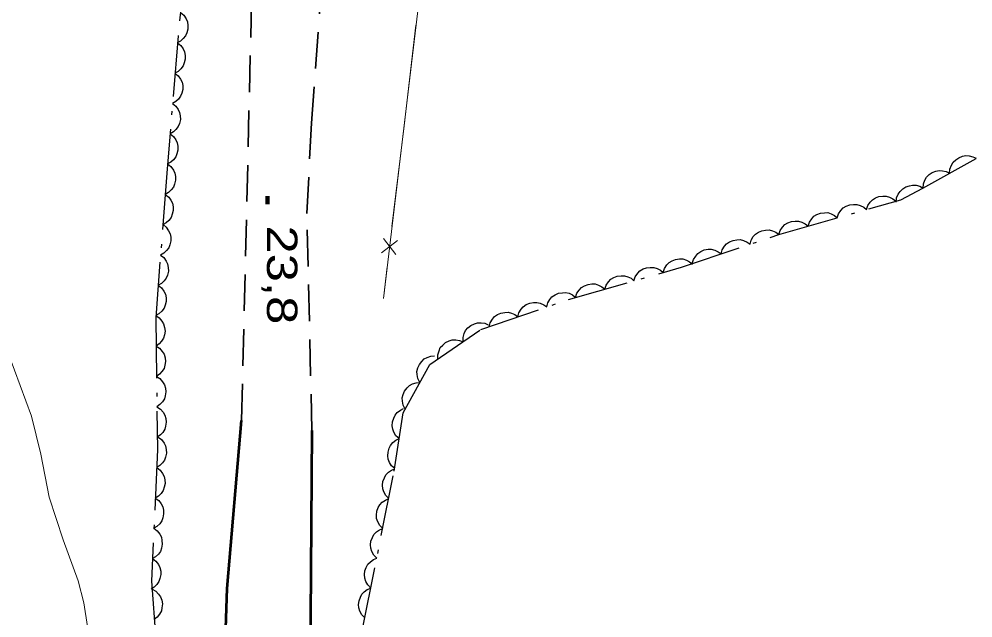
# Model space of a CAD drawing. Extents: x 356765 to 358572, y 5103174 to 5104650.
# Drawn here: x 357286.24 to 357333.3, y 5104137.09 to 5104166.64 of the extents above; entities that cross this region are included whole.
import ezdxf

# ---------------------------------------------------------------- set-up
doc = ezdxf.new("R2010")
doc.units = 0
doc.header["$LTSCALE"] = 0.6
doc.linetypes.add('DOT_DASHED', pattern=[7.7, 5, -1.2, 0.3, -1.2])
doc.linetypes.add('MEDIUM_DASHED', pattern=[4.5, 3, -1.5])
for name, color, linetype, lineweight in [('2', 7, 'Continuous', 13), ('21', 7, 'Continuous', 53), ('3', 7, 'Continuous', 140), ('37', 7, 'Continuous', 13), ('44', 7, 'Continuous', 25)]:
    doc.layers.add(name, color=color, linetype=linetype, lineweight=lineweight)

msp = doc.modelspace()

# ---------------------------------------------------------------- linework, layer by layer
at = {"layer": '2'}
msp.add_lwpolyline([(357295.51, 5104110.63), (357294.77, 5104111.63), (357294.25, 5104112.59), (357292.5, 5104117.55), (357291.44, 5104119.84), (357291.11, 5104120.67), (357290.83, 5104121.55), (357290.61, 5104122.53), (357290.46, 5104123.59), (357290.03, 5104129.38), (357289.88, 5104134.28), (357289.79, 5104135.51), (357289.44, 5104137.84), (357289.15, 5104138.92), (357288.41, 5104140.94), (357287.73, 5104143.05), (357287.32, 5104145.18), (357286.86, 5104147.05), (357285.74, 5104150.08), (357285.46, 5104150.72), (357284.28, 5104153.05), (357283.51, 5104154.37), (357283.15, 5104155.11), (357282.77, 5104156.16)], dxfattribs=at)
at = {"layer": '21', "linetype": 'MEDIUM_DASHED', "lineweight": 35}
for points in [[(357297.22, 5104146.84), (357297.71, 5104167.63), (357298.23, 5104172.55), (357300.69, 5104190.54), (357301.71, 5104195.26), (357303, 5104201.43), (357304.21, 5104206.82), (357307.78, 5104218.42), (357310.08, 5104225.05), (357318.48, 5104243.49), (357321.78, 5104249.72), (357325.34, 5104256.17), (357329.14, 5104263.2), (357332.97, 5104270.43), (357336.61, 5104277.32), (357339.27, 5104282.88), (357342.23, 5104288.98), (357348.01, 5104302.38), (357351.02, 5104310.18), (357352.77, 5104314.46)], [(357300.69, 5104146.34), (357300.43, 5104157.05), (357300.67, 5104161.51), (357301.29, 5104169.98), (357301.98, 5104174.67), (357302.88, 5104180.76), (357303.7, 5104185.32), (357305.83, 5104195.9), (357306.69, 5104199.76), (357309.54, 5104209.74), (357311.3, 5104214.59), (357313.03, 5104219.5)]]:
    msp.add_lwpolyline(points, dxfattribs=at)
at = {"layer": '21'}
for points in [[(357286.16, 5104062.95), (357288.23, 5104068), (357289.55, 5104072.36), (357291.8, 5104079.72), (357293.06, 5104086.37), (357294.44, 5104097.62), (357295.58, 5104111.48), (357296.08, 5104125.84), (357296.5, 5104138.54), (357297.22, 5104146.84)], [(357300.69, 5104146.34), (357300.56, 5104130.21), (357300.32, 5104121.36), (357300.06, 5104112.79), (357299.36, 5104104.34), (357298.84, 5104095.58), (357298.22, 5104088.65), (357296.79, 5104080.84), (357294.78, 5104073.42), (357292.81, 5104066.03), (357291.54, 5104061.68), (357289.61, 5104056.78), (357288.65, 5104054.09), (357288.26, 5104052.66)]]:
    msp.add_lwpolyline(points, dxfattribs=at)
at = {"layer": '3'}
msp.add_line((357298.49, 5104157.91), (357298.49, 5104157.51), dxfattribs=at)
at = {"layer": '37'}
for p, q in [((357305.82, 5104166.34), (357305.23, 5104161.37)), ((357305.23, 5104161.37), (357304.63, 5104156.41)), ((357304.12, 5104155.1), (357304.91, 5104155.72)), ((357304.21, 5104155.81), (357304.83, 5104155.02)), ((357304.4, 5104154.42), (357304.21, 5104152.86))]:
    msp.add_line(p, q, dxfattribs=at)
msp.add_lwpolyline([(357360.09, 5104211.08), (357350.04, 5104206.53), (357308.6, 5104189.23), (357308.17, 5104185.95), (357304.21, 5104152.86)], dxfattribs=at)
at = {"layer": '44', "linetype": 'DOT_DASHED'}
for points in [[(357295, 5104174.12), (357294.08, 5104165.81), (357293.55, 5104159.25), (357292.98, 5104151.92), (357293.07, 5104145.41), (357292.77, 5104138.91), (357293.09, 5104134.72)], [(357333.83, 5104128.57), (357323.89, 5104131.75), (357320.85, 5104131.89), (357317.34, 5104131.89), (357314.86, 5104130.93), (357312.51, 5104129.51), (357309.43, 5104128.89), (357307.47, 5104129.58), (357305.12, 5104131.67), (357304, 5104133.85), (357303.2, 5104136.63), (357304.75, 5104144.34), (357305.18, 5104147.22), (357306.5, 5104149.6), (357309.02, 5104151.32), (357313.35, 5104152.81), (357318.92, 5104154.4), (357323.72, 5104156.01), (357329.74, 5104157.73), (357330.83, 5104158.3), (357335.37, 5104160.84)]]:
    msp.add_lwpolyline(points, dxfattribs=at)
at = {"layer": '44'}
for points in [[(357294.21, 5104166.96), (357294.37, 5104166.83), (357294.48, 5104166.65), (357294.55, 5104166.51), (357294.57, 5104166.33), (357294.57, 5104166.15), (357294.52, 5104165.96), (357294.45, 5104165.81), (357294.34, 5104165.68), (357294.2, 5104165.55), (357294.04, 5104165.47)], [(357294.05, 5104165.47), (357294.22, 5104165.34), (357294.33, 5104165.17), (357294.4, 5104165.02), (357294.44, 5104164.85), (357294.44, 5104164.67), (357294.39, 5104164.48), (357294.33, 5104164.33), (357294.22, 5104164.19), (357294.09, 5104164.06), (357293.93, 5104163.97)], [(357293.93, 5104163.97), (357294.09, 5104163.84), (357294.21, 5104163.68), (357294.28, 5104163.53), (357294.32, 5104163.36), (357294.32, 5104163.17), (357294.27, 5104162.98), (357294.21, 5104162.83), (357294.1, 5104162.69), (357293.97, 5104162.57), (357293.81, 5104162.48)], [(357293.81, 5104162.48), (357293.97, 5104162.35), (357294.09, 5104162.18), (357294.16, 5104162.03), (357294.19, 5104161.86), (357294.2, 5104161.68), (357294.15, 5104161.49), (357294.09, 5104161.34), (357293.98, 5104161.2), (357293.85, 5104161.07), (357293.69, 5104160.98)], [(357293.69, 5104160.98), (357293.85, 5104160.85), (357293.97, 5104160.69), (357294.04, 5104160.54), (357294.07, 5104160.37), (357294.07, 5104160.18), (357294.03, 5104159.99), (357293.97, 5104159.84), (357293.86, 5104159.7), (357293.73, 5104159.58), (357293.57, 5104159.49)], [(357332.14, 5104159.04), (357332.16, 5104159.24), (357332.24, 5104159.43), (357332.32, 5104159.58), (357332.45, 5104159.7), (357332.6, 5104159.8), (357332.78, 5104159.87), (357332.94, 5104159.91), (357333.11, 5104159.89), (357333.29, 5104159.85), (357333.45, 5104159.77)], [(357293.57, 5104159.49), (357293.73, 5104159.36), (357293.85, 5104159.19), (357293.92, 5104159.04), (357293.95, 5104158.87), (357293.96, 5104158.69), (357293.91, 5104158.5), (357293.85, 5104158.35), (357293.74, 5104158.21), (357293.61, 5104158.08), (357293.45, 5104157.99)], [(357330.84, 5104158.3), (357330.85, 5104158.51), (357330.93, 5104158.7), (357331.01, 5104158.84), (357331.14, 5104158.97), (357331.29, 5104159.07), (357331.47, 5104159.13), (357331.63, 5104159.17), (357331.8, 5104159.16), (357331.98, 5104159.12), (357332.14, 5104159.04)], [(357329.51, 5104157.61), (357329.53, 5104157.82), (357329.61, 5104158), (357329.7, 5104158.14), (357329.83, 5104158.26), (357329.98, 5104158.36), (357330.16, 5104158.42), (357330.32, 5104158.45), (357330.5, 5104158.44), (357330.68, 5104158.39), (357330.84, 5104158.3)], [(357293.45, 5104157.99), (357293.62, 5104157.86), (357293.73, 5104157.7), (357293.81, 5104157.55), (357293.84, 5104157.38), (357293.84, 5104157.19), (357293.79, 5104157.01), (357293.74, 5104156.85), (357293.63, 5104156.71), (357293.49, 5104156.59), (357293.34, 5104156.5)], [(357326.6, 5104156.83), (357326.67, 5104157.03), (357326.78, 5104157.2), (357326.9, 5104157.32), (357327.05, 5104157.41), (357327.22, 5104157.48), (357327.41, 5104157.5), (357327.57, 5104157.5), (357327.74, 5104157.44), (357327.91, 5104157.36), (357328.04, 5104157.25)], [(357328.04, 5104157.25), (357328.11, 5104157.44), (357328.23, 5104157.61), (357328.34, 5104157.73), (357328.49, 5104157.82), (357328.66, 5104157.89), (357328.85, 5104157.91), (357329.02, 5104157.91), (357329.18, 5104157.86), (357329.35, 5104157.77), (357329.49, 5104157.66)], [(357325.16, 5104156.42), (357325.23, 5104156.62), (357325.34, 5104156.79), (357325.45, 5104156.91), (357325.6, 5104157), (357325.78, 5104157.06), (357325.97, 5104157.08), (357326.13, 5104157.09), (357326.3, 5104157.03), (357326.46, 5104156.95), (357326.6, 5104156.83)], [(357323.72, 5104156.01), (357323.78, 5104156.21), (357323.9, 5104156.37), (357324.01, 5104156.5), (357324.16, 5104156.59), (357324.34, 5104156.65), (357324.53, 5104156.67), (357324.69, 5104156.67), (357324.86, 5104156.62), (357325.02, 5104156.54), (357325.16, 5104156.42)], [(357293.34, 5104156.5), (357293.5, 5104156.37), (357293.61, 5104156.2), (357293.69, 5104156.05), (357293.72, 5104155.88), (357293.72, 5104155.7), (357293.68, 5104155.51), (357293.62, 5104155.36), (357293.51, 5104155.22), (357293.38, 5104155.09), (357293.22, 5104155)], [(357322.3, 5104155.53), (357322.35, 5104155.73), (357322.46, 5104155.91), (357322.57, 5104156.03), (357322.71, 5104156.13), (357322.88, 5104156.2), (357323.07, 5104156.23), (357323.24, 5104156.24), (357323.41, 5104156.19), (357323.57, 5104156.12), (357323.72, 5104156.01)], [(357320.87, 5104155.06), (357320.93, 5104155.26), (357321.04, 5104155.43), (357321.14, 5104155.55), (357321.29, 5104155.65), (357321.46, 5104155.72), (357321.65, 5104155.75), (357321.81, 5104155.76), (357321.98, 5104155.72), (357322.15, 5104155.64), (357322.3, 5104155.53)], [(357319.45, 5104154.58), (357319.51, 5104154.78), (357319.62, 5104154.95), (357319.72, 5104155.08), (357319.87, 5104155.17), (357320.04, 5104155.25), (357320.23, 5104155.28), (357320.39, 5104155.29), (357320.56, 5104155.24), (357320.73, 5104155.16), (357320.87, 5104155.06)], [(357293.22, 5104155), (357293.38, 5104154.87), (357293.5, 5104154.7), (357293.57, 5104154.56), (357293.6, 5104154.38), (357293.61, 5104154.2), (357293.56, 5104154.01), (357293.5, 5104153.86), (357293.4, 5104153.72), (357293.26, 5104153.6), (357293.1, 5104153.51)], [(357318.02, 5104154.14), (357318.08, 5104154.34), (357318.2, 5104154.51), (357318.31, 5104154.63), (357318.46, 5104154.72), (357318.63, 5104154.78), (357318.82, 5104154.81), (357318.99, 5104154.81), (357319.16, 5104154.75), (357319.32, 5104154.67), (357319.46, 5104154.55)], [(357316.57, 5104153.73), (357316.64, 5104153.93), (357316.76, 5104154.1), (357316.87, 5104154.22), (357317.02, 5104154.31), (357317.19, 5104154.37), (357317.38, 5104154.39), (357317.55, 5104154.39), (357317.71, 5104154.34), (357317.88, 5104154.26), (357318.02, 5104154.14)], [(357315.13, 5104153.32), (357315.2, 5104153.52), (357315.31, 5104153.68), (357315.43, 5104153.8), (357315.58, 5104153.89), (357315.75, 5104153.96), (357315.94, 5104153.98), (357316.1, 5104153.98), (357316.27, 5104153.93), (357316.44, 5104153.85), (357316.57, 5104153.73)], [(357293.1, 5104153.51), (357293.27, 5104153.38), (357293.38, 5104153.21), (357293.46, 5104153.06), (357293.49, 5104152.89), (357293.49, 5104152.7), (357293.44, 5104152.52), (357293.39, 5104152.37), (357293.28, 5104152.23), (357293.14, 5104152.1), (357292.99, 5104152.01)], [(357313.69, 5104152.91), (357313.75, 5104153.11), (357313.87, 5104153.27), (357313.98, 5104153.39), (357314.13, 5104153.48), (357314.31, 5104153.55), (357314.5, 5104153.57), (357314.66, 5104153.57), (357314.83, 5104153.52), (357314.99, 5104153.43), (357315.13, 5104153.32)], [(357312.27, 5104152.44), (357312.32, 5104152.64), (357312.43, 5104152.81), (357312.53, 5104152.94), (357312.68, 5104153.04), (357312.85, 5104153.11), (357313.04, 5104153.14), (357313.2, 5104153.15), (357313.37, 5104153.11), (357313.54, 5104153.03), (357313.68, 5104152.92)], [(357310.85, 5104151.95), (357310.9, 5104152.15), (357311.01, 5104152.32), (357311.11, 5104152.45), (357311.26, 5104152.55), (357311.43, 5104152.62), (357311.62, 5104152.65), (357311.78, 5104152.66), (357311.95, 5104152.62), (357312.12, 5104152.54), (357312.27, 5104152.44)], [(357292.98, 5104152.01), (357293.15, 5104151.9), (357293.28, 5104151.74), (357293.37, 5104151.6), (357293.42, 5104151.43), (357293.44, 5104151.25), (357293.41, 5104151.06), (357293.37, 5104150.9), (357293.27, 5104150.75), (357293.15, 5104150.61), (357293, 5104150.51)], [(357309.43, 5104151.46), (357309.48, 5104151.66), (357309.59, 5104151.83), (357309.7, 5104151.96), (357309.84, 5104152.06), (357310.01, 5104152.13), (357310.2, 5104152.17), (357310.36, 5104152.18), (357310.53, 5104152.13), (357310.7, 5104152.06), (357310.85, 5104151.95)], [(357308.14, 5104150.72), (357308.14, 5104150.93), (357308.2, 5104151.12), (357308.26, 5104151.27), (357308.38, 5104151.41), (357308.52, 5104151.52), (357308.7, 5104151.6), (357308.85, 5104151.65), (357309.03, 5104151.66), (357309.21, 5104151.63), (357309.38, 5104151.56)], [(357293, 5104150.51), (357293.17, 5104150.4), (357293.3, 5104150.24), (357293.39, 5104150.1), (357293.44, 5104149.93), (357293.46, 5104149.75), (357293.43, 5104149.56), (357293.39, 5104149.4), (357293.29, 5104149.25), (357293.17, 5104149.12), (357293.02, 5104149.01)], [(357306.9, 5104149.87), (357306.9, 5104150.08), (357306.96, 5104150.28), (357307.02, 5104150.43), (357307.14, 5104150.56), (357307.28, 5104150.68), (357307.46, 5104150.76), (357307.61, 5104150.81), (357307.79, 5104150.81), (357307.97, 5104150.78), (357308.14, 5104150.72)], [(357306.01, 5104148.71), (357305.91, 5104148.9), (357305.88, 5104149.1), (357305.87, 5104149.26), (357305.91, 5104149.43), (357305.99, 5104149.6), (357306.11, 5104149.75), (357306.22, 5104149.87), (357306.38, 5104149.95), (357306.56, 5104150.01), (357306.73, 5104150.02)], [(357293.02, 5104149.01), (357293.19, 5104148.9), (357293.32, 5104148.74), (357293.41, 5104148.6), (357293.46, 5104148.43), (357293.48, 5104148.25), (357293.45, 5104148.06), (357293.41, 5104147.9), (357293.31, 5104147.75), (357293.19, 5104147.62), (357293.04, 5104147.51)], [(357305.28, 5104147.4), (357305.18, 5104147.59), (357305.15, 5104147.79), (357305.14, 5104147.95), (357305.19, 5104148.12), (357305.26, 5104148.29), (357305.38, 5104148.44), (357305.5, 5104148.56), (357305.65, 5104148.64), (357305.83, 5104148.69), (357306.01, 5104148.71)], [(357293.04, 5104147.51), (357293.22, 5104147.4), (357293.35, 5104147.24), (357293.43, 5104147.1), (357293.48, 5104146.93), (357293.5, 5104146.75), (357293.47, 5104146.56), (357293.43, 5104146.4), (357293.33, 5104146.25), (357293.21, 5104146.12), (357293.06, 5104146.01)], [(357304.99, 5104145.94), (357304.83, 5104146.08), (357304.73, 5104146.26), (357304.67, 5104146.41), (357304.65, 5104146.58), (357304.66, 5104146.77), (357304.72, 5104146.95), (357304.79, 5104147.1), (357304.9, 5104147.23), (357305.05, 5104147.34), (357305.21, 5104147.42)], [(357293.1, 5104146.01), (357293.27, 5104145.89), (357293.39, 5104145.72), (357293.47, 5104145.58), (357293.5, 5104145.41), (357293.51, 5104145.22), (357293.47, 5104145.03), (357293.42, 5104144.88), (357293.31, 5104144.74), (357293.18, 5104144.61), (357293.03, 5104144.51)], [(357304.77, 5104144.46), (357304.61, 5104144.6), (357304.51, 5104144.77), (357304.45, 5104144.92), (357304.43, 5104145.1), (357304.44, 5104145.28), (357304.5, 5104145.47), (357304.56, 5104145.61), (357304.68, 5104145.75), (357304.83, 5104145.86), (357304.99, 5104145.94)], [(357293.03, 5104144.51), (357293.2, 5104144.39), (357293.32, 5104144.22), (357293.4, 5104144.08), (357293.43, 5104143.91), (357293.44, 5104143.72), (357293.4, 5104143.54), (357293.35, 5104143.38), (357293.25, 5104143.24), (357293.11, 5104143.11), (357292.96, 5104143.01)], [(357304.48, 5104142.98), (357304.33, 5104143.13), (357304.24, 5104143.31), (357304.18, 5104143.47), (357304.17, 5104143.64), (357304.19, 5104143.83), (357304.26, 5104144.01), (357304.33, 5104144.15), (357304.46, 5104144.28), (357304.61, 5104144.38), (357304.77, 5104144.45)], [(357292.96, 5104143.01), (357293.13, 5104142.89), (357293.25, 5104142.73), (357293.33, 5104142.58), (357293.36, 5104142.41), (357293.37, 5104142.23), (357293.33, 5104142.04), (357293.28, 5104141.88), (357293.18, 5104141.74), (357293.04, 5104141.61), (357292.89, 5104141.52)], [(357304.18, 5104141.51), (357304.04, 5104141.66), (357303.94, 5104141.84), (357303.88, 5104142), (357303.87, 5104142.17), (357303.89, 5104142.36), (357303.96, 5104142.54), (357304.04, 5104142.68), (357304.16, 5104142.81), (357304.31, 5104142.91), (357304.48, 5104142.98)], [(357292.89, 5104141.52), (357293.06, 5104141.39), (357293.18, 5104141.23), (357293.26, 5104141.08), (357293.29, 5104140.91), (357293.3, 5104140.73), (357293.26, 5104140.54), (357293.21, 5104140.38), (357293.11, 5104140.24), (357292.97, 5104140.11), (357292.82, 5104140.02)], [(357303.89, 5104140.04), (357303.74, 5104140.19), (357303.65, 5104140.37), (357303.59, 5104140.53), (357303.58, 5104140.7), (357303.6, 5104140.89), (357303.67, 5104141.06), (357303.74, 5104141.21), (357303.87, 5104141.34), (357304.02, 5104141.44), (357304.18, 5104141.51)], [(357292.82, 5104140.02), (357292.99, 5104139.89), (357293.11, 5104139.73), (357293.19, 5104139.58), (357293.23, 5104139.41), (357293.23, 5104139.23), (357293.19, 5104139.04), (357293.14, 5104138.89), (357293.04, 5104138.74), (357292.91, 5104138.61), (357292.75, 5104138.52)], [(357303.59, 5104138.57), (357303.44, 5104138.72), (357303.35, 5104138.9), (357303.29, 5104139.06), (357303.28, 5104139.23), (357303.3, 5104139.42), (357303.37, 5104139.59), (357303.45, 5104139.74), (357303.57, 5104139.86), (357303.72, 5104139.97), (357303.89, 5104140.04)], [(357292.8, 5104138.52), (357292.98, 5104138.42), (357293.12, 5104138.27), (357293.22, 5104138.14), (357293.28, 5104137.97), (357293.31, 5104137.79), (357293.29, 5104137.6), (357293.26, 5104137.44), (357293.17, 5104137.28), (357293.05, 5104137.14), (357292.91, 5104137.02)], [(357303.29, 5104137.1), (357303.15, 5104137.25), (357303.05, 5104137.43), (357303, 5104137.59), (357302.99, 5104137.76), (357303.01, 5104137.94), (357303.08, 5104138.12), (357303.15, 5104138.27), (357303.27, 5104138.39), (357303.42, 5104138.5), (357303.59, 5104138.57)]]:
    msp.add_lwpolyline(points, dxfattribs=at)

# ---------------------------------------------------------------- texts
at = {"layer": '3', "width": 1.25}
msp.add_text('23,8   ', height=1.5, rotation=269.972, dxfattribs=at).set_placement((357298.47, 5104156.46))

doc.saveas('drawing.dxf')
